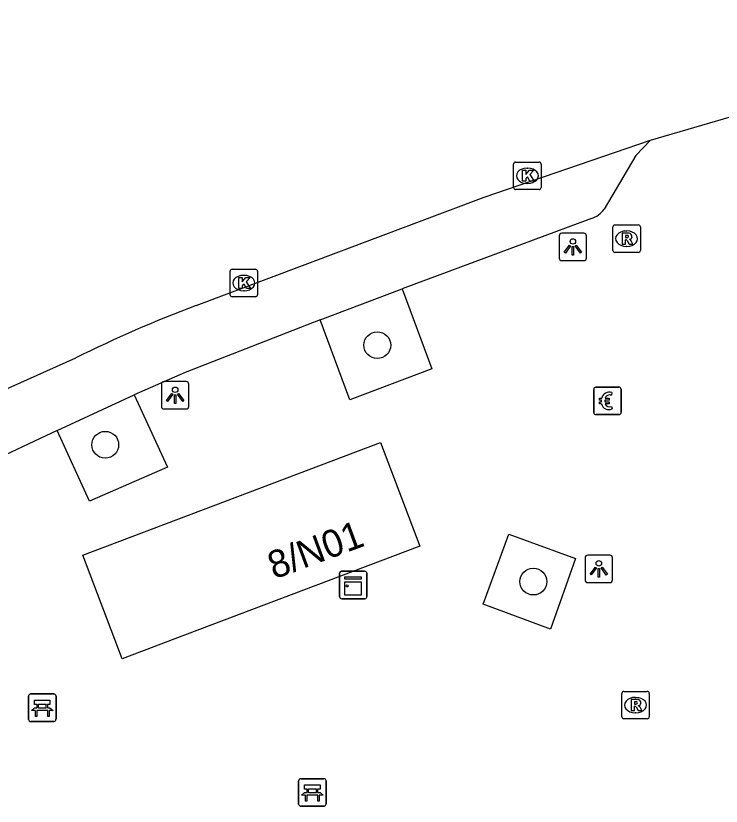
# Model space of a CAD drawing. Extents: x 159718 to 160783, y 383290 to 384030.
# Drawn here: x 159742.29 to 159767.98, y 383590.94 to 383619.73 of the extents above; entities that cross this region are included whole.
import ezdxf

# ---------------------------------------------------------------- set-up
doc = ezdxf.new("R2010")
doc.units = 0
for name, color, linetype in [('IMGEO_Bank', 7, 'Continuous'), ('IMGEO_Betaalautomaat', 7, 'Continuous'), ('IMGEO_Boom', 7, 'Continuous'), ('IMGEO_Kast', 7, 'Continuous'), ('IMGEO_Kolk', 7, 'Continuous'), ('IMGEO_Lichtpunt', 7, 'Continuous'), ('IMGEO_Pand', 7, 'Continuous'), ('IMGEO_Pand_nummerreeks', 7, 'Continuous'), ('IMGEO_Parkeervlak_open', 7, 'Continuous'), ('IMGEO_Rijbaan_lokaal_open', 7, 'Continuous'), ('IMGEO_Rioolput', 7, 'Continuous'), ('IMGEO_Voetpad_open', 7, 'Continuous')]:
    doc.layers.add(name, color=color, linetype=linetype)

msp = doc.modelspace()

# ---------------------------------------------------------------- linework, layer by layer
at = {"layer": 'IMGEO_Bank'}
for p, q in [((159742.754, 383594.098), (159742.754, 383594.939)), ((159742.754, 383594.939), (159742.754, 383594.098)), ((159742.829, 383595.023), (159743.67, 383595.023)), ((159743.67, 383595.023), (159742.829, 383595.023)), ((159743.754, 383594.948), (159743.754, 383594.107)), ((159743.754, 383594.107), (159743.754, 383594.948)), ((159743.063, 383594.529), (159743.063, 383594.635)), ((159743.107, 383594.635), (159743.107, 383594.529)), ((159743.395, 383594.641), (159743.113, 383594.641)), ((159743.401, 383594.529), (159743.401, 383594.635)), ((159743.445, 383594.635), (159743.445, 383594.529)), ((159743.451, 383594.421), (159743.058, 383594.421)), ((159743.113, 383594.523), (159743.395, 383594.523)), ((159743.679, 383594.023), (159742.838, 383594.023)), ((159742.838, 383594.023), (159743.679, 383594.023)), ((159752.59, 383591.011), (159752.59, 383591.852)), ((159752.59, 383591.852), (159752.59, 383591.011)), ((159752.665, 383591.936), (159753.506, 383591.936)), ((159753.506, 383591.936), (159752.665, 383591.936)), ((159753.59, 383591.861), (159753.59, 383591.02)), ((159753.59, 383591.02), (159753.59, 383591.861)), ((159752.899, 383591.442), (159752.899, 383591.548)), ((159752.943, 383591.548), (159752.943, 383591.442)), ((159753.231, 383591.554), (159752.949, 383591.554)), ((159753.237, 383591.442), (159753.237, 383591.548)), ((159753.281, 383591.548), (159753.281, 383591.442)), ((159753.287, 383591.334), (159752.894, 383591.334)), ((159752.949, 383591.436), (159753.231, 383591.436)), ((159753.515, 383590.936), (159752.674, 383590.936)), ((159752.674, 383590.936), (159753.515, 383590.936))]:
    msp.add_line(p, q, dxfattribs=at)
for points in [[(159743.057, 383594.641), (159742.971, 383594.641), (159742.971, 383594.802), (159743.534, 383594.802), (159743.534, 383594.641), (159743.451, 383594.641)], [(159743.001, 383594.421), (159742.859, 383594.421), (159742.971, 383594.523), (159743.057, 383594.523)], [(159743.051, 383594.414), (159743.051, 383594.207), (159743.008, 383594.207), (159743.008, 383594.414)], [(159743.451, 383594.523), (159743.534, 383594.523), (159743.646, 383594.421), (159743.507, 383594.421)], [(159743.501, 383594.414), (159743.501, 383594.207), (159743.457, 383594.207), (159743.457, 383594.414)], [(159752.893, 383591.554), (159752.807, 383591.554), (159752.807, 383591.715), (159753.37, 383591.715), (159753.37, 383591.554), (159753.287, 383591.554)], [(159752.837, 383591.334), (159752.695, 383591.334), (159752.807, 383591.436), (159752.893, 383591.436)], [(159752.887, 383591.327), (159752.887, 383591.12), (159752.844, 383591.12), (159752.844, 383591.327)], [(159753.287, 383591.436), (159753.37, 383591.436), (159753.482, 383591.334), (159753.343, 383591.334)], [(159753.337, 383591.327), (159753.337, 383591.12), (159753.293, 383591.12), (159753.293, 383591.327)]]:
    msp.add_lwpolyline(points, dxfattribs=at)
for centre, radius, start, end in [((159742.832, 383594.945), 0.0779, 92.4484, 184.2845), ((159742.832, 383594.945), 0.0779, 92.4484, 184.2845), ((159743.676, 383594.945), 0.0779, 2.4484, 94.2845), ((159743.676, 383594.945), 0.0779, 2.4484, 94.2845), ((159743.056, 383594.634), 0.00671, 2.8957, 87.1043), ((159743.113, 383594.634), 0.00671, 92.8957, 177.1043), ((159743.395, 383594.634), 0.00671, 2.8957, 87.1043), ((159743.452, 383594.634), 0.00671, 92.8957, 177.1043), ((159743.001, 383594.414), 0.00671, 2.8957, 87.1043), ((159743.058, 383594.414), 0.00671, 92.8957, 177.1043), ((159743.056, 383594.53), 0.00671, 272.8957, 357.1043), ((159743.113, 383594.53), 0.00671, 182.8957, 267.1043), ((159743.395, 383594.53), 0.00671, 272.8957, 357.1043), ((159743.452, 383594.53), 0.00671, 182.8957, 267.1043), ((159743.45, 383594.414), 0.00671, 2.8957, 87.1043), ((159743.507, 383594.414), 0.00671, 92.8957, 177.1043), ((159742.832, 383594.101), 0.0779, 182.4484, 274.2845), ((159742.832, 383594.101), 0.0779, 182.4484, 274.2845), ((159743.676, 383594.101), 0.0779, 272.4484, 4.2845), ((159743.676, 383594.101), 0.0779, 272.4484, 4.2845), ((159752.668, 383591.858), 0.0779, 92.4484, 184.2845), ((159752.668, 383591.858), 0.0779, 92.4484, 184.2845), ((159753.512, 383591.858), 0.0779, 2.4484, 94.2845), ((159753.512, 383591.858), 0.0779, 2.4484, 94.2845), ((159752.892, 383591.547), 0.00671, 2.8957, 87.1043), ((159752.949, 383591.547), 0.00671, 92.8957, 177.1043), ((159753.231, 383591.547), 0.00671, 2.8957, 87.1043), ((159753.288, 383591.547), 0.00671, 92.8957, 177.1043), ((159752.837, 383591.327), 0.00671, 2.8957, 87.1043), ((159752.894, 383591.327), 0.00671, 92.8957, 177.1043), ((159752.892, 383591.443), 0.00671, 272.8957, 357.1043), ((159752.949, 383591.443), 0.00671, 182.8957, 267.1043), ((159753.231, 383591.443), 0.00671, 272.8957, 357.1043), ((159753.288, 383591.443), 0.00671, 182.8957, 267.1043), ((159753.286, 383591.327), 0.00671, 2.8957, 87.1043), ((159753.343, 383591.327), 0.00671, 92.8957, 177.1043), ((159752.668, 383591.014), 0.0779, 182.4484, 274.2845), ((159752.668, 383591.014), 0.0779, 182.4484, 274.2845), ((159753.512, 383591.014), 0.0779, 272.4484, 4.2845), ((159753.512, 383591.014), 0.0779, 272.4484, 4.2845)]:
    msp.add_arc(centre, radius, start, end, dxfattribs=at)
at = {"layer": 'IMGEO_Betaalautomaat'}
for p, q in [((159763.411, 383606.198), (159764.252, 383606.198)), ((159764.252, 383606.198), (159763.411, 383606.198)), ((159763.336, 383605.274), (159763.336, 383606.115)), ((159763.336, 383606.115), (159763.336, 383605.274)), ((159763.998, 383606.003), (159763.981, 383605.903)), ((159764.335, 383606.124), (159764.335, 383605.283)), ((159764.335, 383605.283), (159764.335, 383606.124)), ((159763.619, 383605.662), (159763.619, 383605.73)), ((159763.74, 383605.73), (159763.74, 383605.662)), ((159763.985, 383605.497), (159764.007, 383605.41)), ((159764.261, 383605.199), (159763.42, 383605.199)), ((159763.42, 383605.199), (159764.261, 383605.199))]:
    msp.add_line(p, q, dxfattribs=at)
for points in [[(159763.619, 383605.73), (159763.55, 383605.73), (159763.55, 383605.799), (159763.629, 383605.799)], [(159763.624, 383605.593), (159763.55, 383605.593), (159763.55, 383605.662), (159763.619, 383605.662)], [(159763.751, 383605.799), (159763.898, 383605.799), (159763.898, 383605.73), (159763.74, 383605.73)], [(159763.74, 383605.662), (159763.898, 383605.662), (159763.898, 383605.593), (159763.754, 383605.593)]]:
    msp.add_lwpolyline(points, dxfattribs=at)
for centre, radius, start, end in [((159763.414, 383606.121), 0.0779, 92.4484, 184.2845), ((159763.414, 383606.121), 0.0779, 92.4484, 184.2845), ((159764.258, 383606.121), 0.0779, 2.4484, 94.2845), ((159764.258, 383606.121), 0.0779, 2.4484, 94.2845), ((159763.912, 383605.723), 0.293, 73.014, 165.0139), ((159763.918, 383605.736), 0.179, 69.3236, 159.5683), ((159763.885, 383605.648), 0.267, 191.8096, 297.0389), ((159763.918, 383605.663), 0.179, 202.7625, 291.8693), ((159763.414, 383605.277), 0.0779, 182.4484, 274.2845), ((159763.414, 383605.277), 0.0779, 182.4484, 274.2845), ((159764.258, 383605.277), 0.0779, 272.4484, 4.2845), ((159764.258, 383605.277), 0.0779, 272.4484, 4.2845)]:
    msp.add_arc(centre, radius, start, end, dxfattribs=at)
at = {"layer": 'IMGEO_Boom'}
for centre in [(159755.455, 383607.729), (159745.546, 383604.1), (159761.139, 383599.118)]:
    msp.add_circle(centre, 0.489, dxfattribs=at)
at = {"layer": 'IMGEO_Kast'}
for p, q in [((159754.078, 383598.57), (159754.078, 383599.411)), ((159754.078, 383599.411), (159754.078, 383598.57)), ((159754.153, 383599.495), (159754.994, 383599.495)), ((159754.994, 383599.495), (159754.153, 383599.495)), ((159755.078, 383599.42), (159755.078, 383598.579)), ((159755.078, 383598.579), (159755.078, 383599.42)), ((159755.003, 383598.495), (159754.162, 383598.495)), ((159754.162, 383598.495), (159755.003, 383598.495))]:
    msp.add_line(p, q, dxfattribs=at)
for points in [[(159754.273, 383599.285), (159754.873, 383599.285), (159754.873, 383599.2), (159754.273, 383599.2), (159754.273, 383599.285)], [(159754.273, 383599.11), (159754.873, 383599.11), (159754.873, 383598.621), (159754.273, 383598.621), (159754.273, 383599.11)]]:
    msp.add_lwpolyline(points, dxfattribs=at)
msp.add_circle((159754.357, 383598.959), 0.0377, dxfattribs=at)
for centre, start, end in [((159754.156, 383599.417), 92.4484, 184.2845), ((159754.156, 383599.417), 92.4484, 184.2845), ((159755, 383599.417), 2.4484, 94.2845), ((159755, 383599.417), 2.4484, 94.2845), ((159754.156, 383598.573), 182.4484, 274.2845), ((159754.156, 383598.573), 182.4484, 274.2845), ((159755, 383598.573), 272.4484, 4.2845), ((159755, 383598.573), 272.4484, 4.2845)]:
    msp.add_arc(centre, 0.0779, start, end, dxfattribs=at)
at = {"layer": 'IMGEO_Kolk'}
for p, q in [((159760.419, 383613.473), (159760.419, 383614.325)), ((159760.494, 383614.399), (159761.346, 383614.399)), ((159761.42, 383614.325), (159761.42, 383613.473)), ((159760.907, 383614.179), (159760.932, 383614.179)), ((159760.93, 383613.619), (159760.905, 383613.619)), ((159761.346, 383613.399), (159760.494, 383613.399)), ((159750.168, 383610.493), (159751.02, 383610.493)), ((159750.093, 383609.567), (159750.093, 383610.419)), ((159750.581, 383610.273), (159750.606, 383610.273)), ((159751.094, 383610.419), (159751.094, 383609.567)), ((159750.604, 383609.713), (159750.579, 383609.713)), ((159751.02, 383609.493), (159750.168, 383609.493))]:
    msp.add_line(p, q, dxfattribs=at)
for points in [[(159760.419, 383613.473), (159760.419, 383614.325)], [(159760.494, 383614.399), (159761.346, 383614.399)], [(159761.42, 383614.325), (159761.42, 383613.473)], [(159760.74, 383614.099), (159760.863, 383614.099), (159760.863, 383613.948), (159760.993, 383614.099), (159761.157, 383614.099), (159761.011, 383613.948), (159761.164, 383613.699), (159761.012, 383613.699), (159760.927, 383613.863), (159760.863, 383613.796), (159760.863, 383613.699), (159760.74, 383613.699), (159760.74, 383614.099)], [(159761.346, 383613.399), (159760.494, 383613.399)], [(159750.168, 383610.493), (159751.02, 383610.493)], [(159750.093, 383609.567), (159750.093, 383610.419)], [(159750.414, 383610.193), (159750.537, 383610.193), (159750.537, 383610.042), (159750.667, 383610.193), (159750.831, 383610.193), (159750.685, 383610.042), (159750.838, 383609.793), (159750.686, 383609.793), (159750.601, 383609.957), (159750.537, 383609.89), (159750.537, 383609.793), (159750.414, 383609.793), (159750.414, 383610.193)], [(159751.094, 383610.419), (159751.094, 383609.567)], [(159751.02, 383609.493), (159750.168, 383609.493)]]:
    msp.add_lwpolyline(points, dxfattribs=at)
for centre, start, end in [((159760.496, 383614.323), 91.552, 178.448), ((159760.496, 383614.323), 91.552, 178.448), ((159761.344, 383614.323), 1.552, 88.448), ((159761.344, 383614.323), 1.552, 88.448), ((159760.496, 383613.475), 181.552, 268.448), ((159760.496, 383613.475), 181.552, 268.448), ((159761.344, 383613.475), 271.552, 358.448), ((159761.344, 383613.475), 271.552, 358.448), ((159750.17, 383610.417), 91.552, 178.448), ((159750.17, 383610.417), 91.552, 178.448), ((159751.018, 383610.417), 1.552, 88.448), ((159751.018, 383610.417), 1.552, 88.448), ((159750.17, 383609.569), 181.552, 268.448), ((159750.17, 383609.569), 181.552, 268.448), ((159751.018, 383609.569), 271.552, 358.448), ((159751.018, 383609.569), 271.552, 358.448)]:
    msp.add_arc(centre, 0.0765, start, end, dxfattribs=at)
for centre, major_axis, ratio, start_param, end_param in [((159760.906, 383613.899), (-0.387, 0.002), 0.722429, 4.712389, 7.853982), ((159760.931, 383613.899), (-0.39, 0.002), 0.717154, 1.570796, 4.712389), ((159750.58, 383609.993), (-0.387, 0.002), 0.722429, 4.712389, 7.853982), ((159750.605, 383609.993), (-0.39, 0.002), 0.717154, 1.570796, 4.712389)]:
    msp.add_ellipse(centre, major_axis=major_axis, ratio=ratio, start_param=start_param, end_param=end_param, dxfattribs=at)
at = {"layer": 'IMGEO_Lichtpunt'}
for p, q in [((159762.079, 383611.71), (159762.079, 383610.903)), ((159762.079, 383611.71), (159762.079, 383610.903)), ((159762.981, 383611.805), (159762.173, 383611.805)), ((159762.981, 383611.805), (159762.173, 383611.805)), ((159763.075, 383610.903), (159763.075, 383611.71)), ((159763.075, 383610.903), (159763.075, 383611.71)), ((159762.173, 383610.809), (159762.981, 383610.809)), ((159762.173, 383610.809), (159762.981, 383610.809)), ((159747.595, 383606.307), (159747.595, 383605.5)), ((159747.595, 383606.307), (159747.595, 383605.5)), ((159748.497, 383606.402), (159747.689, 383606.402)), ((159748.497, 383606.402), (159747.689, 383606.402)), ((159748.591, 383605.5), (159748.591, 383606.307)), ((159748.591, 383605.5), (159748.591, 383606.307)), ((159747.689, 383605.406), (159748.497, 383605.406)), ((159747.689, 383605.406), (159748.497, 383605.406)), ((159763.024, 383599.984), (159763.024, 383599.177)), ((159763.024, 383599.984), (159763.024, 383599.177)), ((159763.926, 383600.079), (159763.118, 383600.079)), ((159763.926, 383600.079), (159763.118, 383600.079)), ((159764.02, 383599.177), (159764.02, 383599.984)), ((159764.02, 383599.177), (159764.02, 383599.984)), ((159763.118, 383599.083), (159763.926, 383599.083)), ((159763.118, 383599.083), (159763.926, 383599.083))]:
    msp.add_line(p, q, dxfattribs=at)
for points in [[(159762.453, 383611.374), (159762.492, 383611.346), (159762.304, 383611.084), (159762.266, 383611.111), (159762.453, 383611.374)], [(159762.555, 383611.326), (159762.602, 383611.326), (159762.602, 383611.004), (159762.555, 383611.004), (159762.555, 383611.326)], [(159762.665, 383611.346), (159762.703, 383611.373), (159762.89, 383611.111), (159762.851, 383611.083), (159762.665, 383611.346)], [(159747.969, 383605.971), (159748.008, 383605.943), (159747.82, 383605.681), (159747.782, 383605.708), (159747.969, 383605.971)], [(159748.071, 383605.923), (159748.118, 383605.923), (159748.118, 383605.601), (159748.071, 383605.601), (159748.071, 383605.923)], [(159748.181, 383605.943), (159748.219, 383605.97), (159748.406, 383605.708), (159748.367, 383605.68), (159748.181, 383605.943)], [(159763.398, 383599.648), (159763.437, 383599.62), (159763.249, 383599.358), (159763.211, 383599.385), (159763.398, 383599.648)], [(159763.5, 383599.6), (159763.547, 383599.6), (159763.547, 383599.278), (159763.5, 383599.278), (159763.5, 383599.6)], [(159763.61, 383599.62), (159763.648, 383599.647), (159763.835, 383599.385), (159763.796, 383599.357), (159763.61, 383599.62)]]:
    msp.add_lwpolyline(points, dxfattribs=at)
for centre in [(159762.578, 383611.508), (159748.094, 383606.105), (159763.523, 383599.782)]:
    msp.add_circle(centre, 0.0994, dxfattribs=at)
for centre, start, end in [((159762.173, 383611.71), 90, 180), ((159762.173, 383611.71), 90, 180), ((159762.981, 383611.71), 0, 90), ((159762.981, 383611.71), 0, 90), ((159762.173, 383610.903), 180, 270), ((159762.173, 383610.903), 180, 270), ((159762.981, 383610.903), 270, 0), ((159762.981, 383610.903), 270, 360), ((159747.689, 383606.307), 90, 180), ((159747.689, 383606.307), 90, 180), ((159748.497, 383606.307), 0, 90), ((159748.497, 383606.307), 0, 90), ((159747.689, 383605.5), 180, 270), ((159747.689, 383605.5), 180, 270), ((159748.497, 383605.5), 270, 0), ((159748.497, 383605.5), 270, 360), ((159763.118, 383599.984), 90, 180), ((159763.118, 383599.984), 90, 180), ((159763.926, 383599.984), 0, 90), ((159763.926, 383599.984), 0, 90), ((159763.118, 383599.177), 180, 270), ((159763.118, 383599.177), 180, 270), ((159763.926, 383599.177), 270, 0), ((159763.926, 383599.177), 270, 360)]:
    msp.add_arc(centre, 0.0946, start, end, dxfattribs=at)
at = {"layer": 'IMGEO_Pand'}
msp.add_lwpolyline([(159757, 383600.409), (159747.989, 383596.995), (159747.313, 383596.739), (159746.163, 383596.303), (159744.731, 383600.081), (159755.569, 383604.187), (159757, 383600.409)], dxfattribs=at)
at = {"layer": 'IMGEO_Parkeervlak_open'}
for points in [[(159753.379, 383608.651), (159756.356, 383609.787)], [(159743.799, 383604.621), (159746.603, 383605.923)]]:
    msp.add_lwpolyline(points, dxfattribs=at)
at = {"layer": 'IMGEO_Rijbaan_lokaal_open'}
for points in [[(159765.409, 383615.2), (159773.464, 383617.553), (159775.395, 383618.065), (159781.674, 383619.726)], [(159748.858, 383609.172), (159759.342, 383613.121), (159765.409, 383615.2)], [(159737.288, 383604.053), (159744.473, 383607.263)]]:
    msp.add_lwpolyline(points, dxfattribs=at)
msp.add_arc((159765.185, 383565.679), 46.457, 110.5753, 116.4763, dxfattribs=at)
at = {"layer": 'IMGEO_Rioolput'}
for p, q in [((159764.035, 383611.182), (159764.035, 383612.034)), ((159764.11, 383612.108), (159764.962, 383612.108)), ((159764.523, 383611.888), (159764.548, 383611.888)), ((159765.036, 383612.034), (159765.036, 383611.182)), ((159764.546, 383611.328), (159764.521, 383611.328)), ((159764.962, 383611.108), (159764.11, 383611.108)), ((159764.361, 383594.193), (159764.361, 383595.045)), ((159764.436, 383595.119), (159765.288, 383595.119)), ((159764.849, 383594.899), (159764.874, 383594.899)), ((159765.362, 383595.045), (159765.362, 383594.193)), ((159764.872, 383594.339), (159764.847, 383594.339)), ((159765.288, 383594.119), (159764.436, 383594.119))]:
    msp.add_line(p, q, dxfattribs=at)
for points in [[(159764.035, 383611.182), (159764.035, 383612.034)], [(159764.11, 383612.108), (159764.962, 383612.108)], [(159765.036, 383612.034), (159765.036, 383611.182)], [(159764.624, 383611.806), (159764.372, 383611.808), (159764.372, 383611.408)], [(159764.55, 383611.727), (159764.496, 383611.727), (159764.496, 383611.646)], [(159764.496, 383611.646), (159764.548, 383611.646)], [(159764.372, 383611.408), (159764.496, 383611.408), (159764.496, 383611.57), (159764.507, 383611.57)], [(159764.554, 383611.541), (159764.625, 383611.408), (159764.765, 383611.408), (159764.7, 383611.534)], [(159764.962, 383611.108), (159764.11, 383611.108)], [(159764.361, 383594.193), (159764.361, 383595.045)], [(159764.436, 383595.119), (159765.288, 383595.119)], [(159765.362, 383595.045), (159765.362, 383594.193)], [(159764.95, 383594.817), (159764.698, 383594.819), (159764.698, 383594.419)], [(159764.876, 383594.738), (159764.822, 383594.738), (159764.822, 383594.657)], [(159764.822, 383594.657), (159764.874, 383594.657)], [(159764.698, 383594.419), (159764.822, 383594.419), (159764.822, 383594.581), (159764.833, 383594.581)], [(159764.88, 383594.552), (159764.951, 383594.419), (159765.091, 383594.419), (159765.026, 383594.545)], [(159765.288, 383594.119), (159764.436, 383594.119)]]:
    msp.add_lwpolyline(points, dxfattribs=at)
for centre, radius, start, end in [((159764.112, 383612.032), 0.0765, 91.552, 178.448), ((159764.112, 383612.032), 0.0765, 91.552, 178.448), ((159764.96, 383612.032), 0.0765, 1.552, 88.448), ((159764.96, 383612.032), 0.0765, 1.552, 88.448), ((159764.532, 383611.835), 0.19, 274.7715, 282.9687), ((159764.556, 383611.631), 0.0964, 77.0061, 93.1865), ((159764.57, 383611.688), 0.0378, 276.6634, 79.6772), ((159764.623, 383611.696), 0.109, 350.3612, 89.416), ((159764.621, 383611.696), 0.112, 277.5842, 350.9817), ((159764.506, 383611.517), 0.0533, 26.0293, 88.6989), ((159764.605, 383611.481), 0.108, 29.5134, 73.7905), ((159764.112, 383611.184), 0.0765, 181.552, 268.448), ((159764.112, 383611.184), 0.0765, 181.552, 268.448), ((159764.96, 383611.184), 0.0765, 271.552, 358.448), ((159764.96, 383611.184), 0.0765, 271.552, 358.448), ((159764.438, 383595.043), 0.0765, 91.552, 178.448), ((159764.438, 383595.043), 0.0765, 91.552, 178.448), ((159765.286, 383595.043), 0.0765, 1.552, 88.448), ((159765.286, 383595.043), 0.0765, 1.552, 88.448), ((159764.858, 383594.846), 0.19, 274.7715, 282.9687), ((159764.882, 383594.642), 0.0964, 77.0061, 93.1865), ((159764.896, 383594.699), 0.0378, 276.6634, 79.6772), ((159764.949, 383594.707), 0.109, 350.3612, 89.416), ((159764.947, 383594.707), 0.112, 277.5842, 350.9817), ((159764.832, 383594.528), 0.0533, 26.0293, 88.6989), ((159764.931, 383594.492), 0.108, 29.5134, 73.7905), ((159764.438, 383594.195), 0.0765, 181.552, 268.448), ((159764.438, 383594.195), 0.0765, 181.552, 268.448), ((159765.286, 383594.195), 0.0765, 271.552, 358.448), ((159765.286, 383594.195), 0.0765, 271.552, 358.448)]:
    msp.add_arc(centre, radius, start, end, dxfattribs=at)
for centre, major_axis, ratio, start_param, end_param in [((159764.522, 383611.608), (-0.387, 0.002), 0.722429, 4.712389, 7.853982), ((159764.547, 383611.608), (-0.39, 0.002), 0.717154, 1.570796, 4.712389), ((159764.848, 383594.619), (-0.387, 0.002), 0.722429, 4.712389, 7.853982), ((159764.873, 383594.619), (-0.39, 0.002), 0.717154, 1.570796, 4.712389)]:
    msp.add_ellipse(centre, major_axis=major_axis, ratio=ratio, start_param=start_param, end_param=end_param, dxfattribs=at)
at = {"layer": 'IMGEO_Voetpad_open'}
for points in [[(159765.409, 383615.2), (159764.868, 383614.637), (159763.716, 383612.687)], [(159763.252, 383612.344), (159756.356, 383609.787)], [(159756.356, 383609.787), (159757.447, 383606.868), (159754.454, 383605.743), (159753.379, 383608.651)], [(159753.379, 383608.651), (159748.457, 383606.733), (159746.603, 383605.923)], [(159746.603, 383605.923), (159747.818, 383603.291), (159744.968, 383602.044), (159743.799, 383604.621)], [(159743.799, 383604.621), (159741.056, 383603.334)], [(159761.759, 383597.383), (159759.31, 383598.293), (159760.244, 383600.849), (159762.674, 383599.962), (159761.759, 383597.383)]]:
    msp.add_lwpolyline(points, dxfattribs=at)
msp.add_arc((159763.008, 383613.159), 0.851, 286.6541, 326.2913, dxfattribs=at)

# ---------------------------------------------------------------- texts
at = {"layer": 'IMGEO_Pand_nummerreeks'}
msp.add_text('8/N01', height=1, rotation=20.3142, dxfattribs=at).set_placement((159751.699, 383599.194))

doc.saveas('drawing.dxf')
